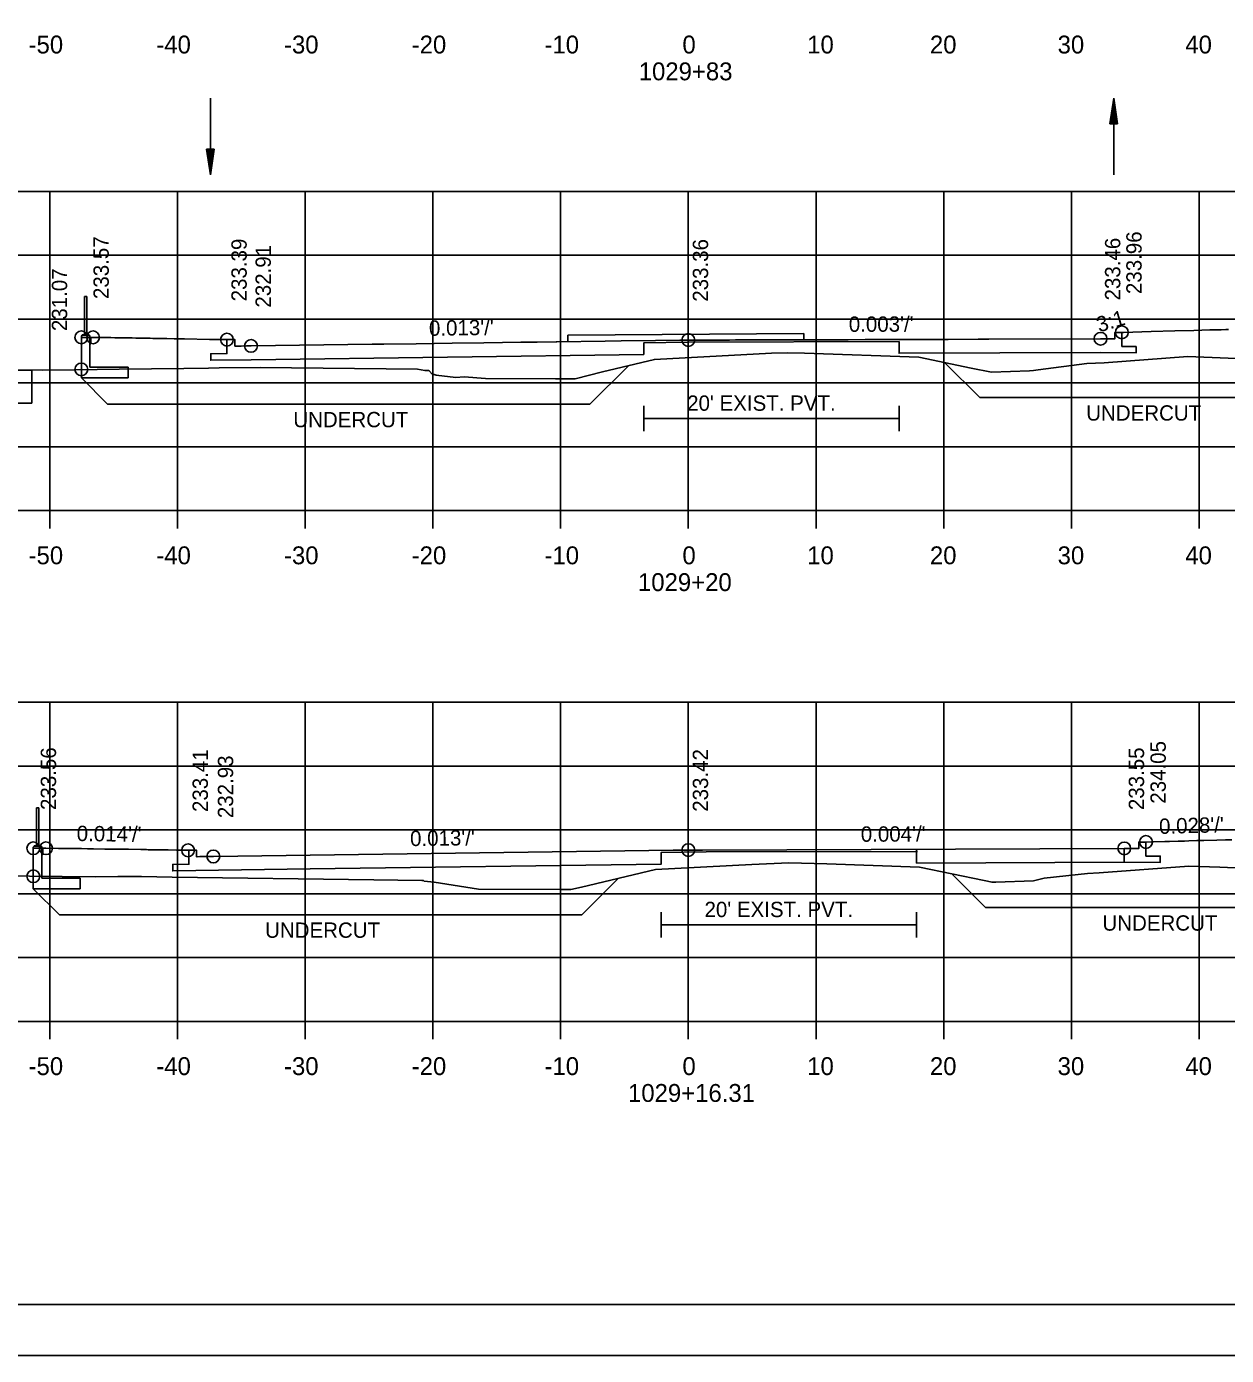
# Model space of a CAD drawing. Extents: x 1386544 to 1388153, y 379785 to 390999.
# Drawn here: x 1387296.1 to 1387390, y 384788.2 to 384892.3 of the extents above; entities that cross this region are included whole.
import ezdxf

# ---------------------------------------------------------------- set-up
doc = ezdxf.new("R2010")
doc.units = 0
for name, color, linetype in [('Default', 7, 'Continuous'), ('R_Alt Surface', 7, 'Continuous'), ('R_Axis', 7, 'Continuous'), ('R_Axis Annot', 7, 'Continuous'), ('R_Border', 7, 'Continuous'), ('R_Dimension', 7, 'Continuous'), ('R_Exist Surface', 7, 'Continuous'), ('R_Fin Surface', 7, 'Continuous'), ('R_Grid', 7, 'Continuous'), ('R_No Plot', 7, 'Continuous'), ('R_Proposed Road', 7, 'Continuous'), ('R_Water', 7, 'Continuous'), ('R_Xsect Elev', 7, 'Continuous'), ('R_Xsect Slope', 7, 'Continuous')]:
    doc.layers.add(name, color=color, linetype=linetype)

msp = doc.modelspace()

# ---------------------------------------------------------------- linework, layer by layer
at = {"layer": 'Default'}
for p, q in [((1387300.6, 384868.13), (1387300.6, 384871.13)), ((1387300.6, 384871.13), (1387300.77, 384871.13)), ((1387300.77, 384871.13), (1387300.77, 384868.13)), ((1387300.42, 384868.11), (1387300.35, 384868.04)), ((1387300.35, 384868.04), (1387300.35, 384864.76)), ((1387300.42, 384868.13), (1387300.42, 384868.11)), ((1387300.96, 384868.13), (1387300.42, 384868.13)), ((1387300.96, 384868.11), (1387300.42, 384868.11)), ((1387300.69, 384868.13), (1387300.6, 384868.13)), ((1387300.69, 384868.13), (1387300.63, 384868.13)), ((1387300.96, 384868.11), (1387300.96, 384868.13)), ((1387301.02, 384868.04), (1387300.96, 384868.11)), ((1387301.02, 384865.6), (1387301.02, 384868.04)), ((1387304.02, 384865.6), (1387301.02, 384865.6)), ((1387304.02, 384864.76), (1387304.02, 384865.6)), ((1387304.02, 384864.76), (1387300.35, 384864.76)), ((1387296.84, 384828.11), (1387296.84, 384831.11)), ((1387296.84, 384831.11), (1387297.01, 384831.11)), ((1387297.01, 384831.11), (1387297.01, 384828.11)), ((1387296.66, 384828.11), (1387296.66, 384828.09)), ((1387297.2, 384828.11), (1387296.66, 384828.11)), ((1387296.84, 384828.11), (1387296.77, 384828.11)), ((1387296.93, 384828.11), (1387296.84, 384828.11)), ((1387297.2, 384828.09), (1387297.2, 384828.11)), ((1387296.66, 384828.09), (1387296.59, 384828.03)), ((1387296.59, 384828.03), (1387296.59, 384824.75)), ((1387297.2, 384828.09), (1387296.66, 384828.09)), ((1387297.26, 384828.03), (1387297.2, 384828.09)), ((1387297.26, 384825.58), (1387297.26, 384828.03)), ((1387300.26, 384825.58), (1387297.26, 384825.58)), ((1387300.26, 384824.75), (1387300.26, 384825.58)), ((1387300.26, 384824.75), (1387296.59, 384824.75))]:
    msp.add_line(p, q, dxfattribs=at)
for points in [[(1387301.1, 384867.44), (1387301.02, 384867.44), (1387301.02, 384867.94), (1387301.1, 384867.94), (1387301.1, 384867.44)], [(1387297.34, 384827.43), (1387297.26, 384827.43), (1387297.26, 384827.93), (1387297.34, 384827.93), (1387297.34, 384827.43)]]:
    msp.add_lwpolyline(points, dxfattribs=at)
at = {"layer": 'R_Alt Surface'}
for points in [[(1387381.83, 384868.33), (1387381.83, 384867.23), (1387382.94, 384867.22), (1387382.94, 384866.72), (1387380.16, 384866.75), (1387364.39, 384866.7), (1387364.39, 384867.61), (1387347.88, 384867.56), (1387344.39, 384867.51), (1387344.39, 384866.6), (1387313.64, 384866.19), (1387310.48, 384866.15), (1387310.48, 384866.65), (1387311.75, 384866.67), (1387311.75, 384867.76)], [(1387344.39, 384862.59), (1387344.39, 384860.59)], [(1387364.39, 384862.59), (1387364.39, 384860.59)], [(1387344.39, 384861.59), (1387364.39, 384861.59)], [(1387383.72, 384828.42), (1387383.72, 384827.32), (1387384.84, 384827.32), (1387384.84, 384826.82), (1387382.02, 384826.84)], [(1387318.28, 384826.31), (1387307.51, 384826.16), (1387307.51, 384826.66), (1387308.77, 384826.68), (1387308.77, 384827.77)], [(1387382.02, 384826.84), (1387382.02, 384826.84), (1387365.75, 384826.77), (1387365.75, 384827.69), (1387349.28, 384827.64), (1387345.75, 384827.59), (1387345.75, 384826.68), (1387318.28, 384826.33)], [(1387345.75, 384822.94), (1387345.75, 384820.94)], [(1387365.75, 384822.94), (1387365.75, 384820.94)], [(1387345.75, 384821.94), (1387365.75, 384821.94)]]:
    msp.add_lwpolyline(points, dxfattribs=at)
at = {"layer": 'R_Axis'}
for p, q in [((1387197.88, 384854.37), (1387497.88, 384854.37)), ((1387297.88, 384852.97), (1387297.88, 384854.37)), ((1387307.88, 384852.97), (1387307.88, 384854.37)), ((1387317.88, 384852.97), (1387317.88, 384854.37)), ((1387327.88, 384852.97), (1387327.88, 384854.37)), ((1387337.88, 384852.97), (1387337.88, 384854.37)), ((1387347.88, 384852.97), (1387347.88, 384854.37)), ((1387357.88, 384852.97), (1387357.88, 384854.37)), ((1387367.88, 384852.97), (1387367.88, 384854.37)), ((1387377.88, 384852.97), (1387377.88, 384854.37)), ((1387387.88, 384852.97), (1387387.88, 384854.37)), ((1387197.88, 384814.37), (1387497.88, 384814.37)), ((1387297.88, 384812.97), (1387297.88, 384814.37)), ((1387307.88, 384812.97), (1387307.88, 384814.37)), ((1387317.88, 384812.97), (1387317.88, 384814.37)), ((1387327.88, 384812.97), (1387327.88, 384814.37)), ((1387337.88, 384812.97), (1387337.88, 384814.37)), ((1387347.88, 384812.97), (1387347.88, 384814.37)), ((1387357.88, 384812.97), (1387357.88, 384814.37)), ((1387367.88, 384812.97), (1387367.88, 384814.37)), ((1387377.88, 384812.97), (1387377.88, 384814.37)), ((1387387.88, 384812.97), (1387387.88, 384814.37))]:
    msp.add_line(p, q, dxfattribs=at)
at = {"layer": 'R_Border'}
msp.add_line((1387506.06, 384792.2), (1387189.88, 384792.2), dxfattribs=at)
at = {"layer": 'R_Dimension'}
for p, q in [((1387343.2, 384865.72), (1387340.18, 384862.7)), ((1387367.97, 384865.95), (1387370.71, 384863.22)), ((1387300.35, 384864.76), (1387302.41, 384862.7)), ((1387342.42, 384825.58), (1387339.55, 384822.72)), ((1387368.52, 384825.93), (1387371.16, 384823.28)), ((1387296.59, 384824.75), (1387298.63, 384822.72))]:
    msp.add_line(p, q, dxfattribs=at)
for points in [[(1387340.18, 384862.7), (1387302.41, 384862.7)], [(1387370.71, 384863.22), (1387396.06, 384863.22)], [(1387371.16, 384823.28), (1387398.16, 384823.28)], [(1387339.55, 384822.72), (1387298.63, 384822.72)]]:
    msp.add_lwpolyline(points, dxfattribs=at)
at = {"layer": 'R_Exist Surface'}
for points in [[(1387288.36, 384865.46), (1387297.34, 384865.37), (1387299.87, 384865.39), (1387303.3, 384865.44), (1387308.38, 384865.49), (1387310.3, 384865.53), (1387311.15, 384865.56), (1387314.35, 384865.57), (1387326.67, 384865.45), (1387327.25, 384865.35), (1387327.55, 384865.35), (1387327.59, 384865.33), (1387327.85, 384865.04), (1387327.97, 384865.04), (1387327.98, 384865.04), (1387328.13, 384864.99), (1387329.68, 384864.79), (1387330.34, 384864.85), (1387332, 384864.72), (1387337.49, 384864.7), (1387339.02, 384864.7), (1387341.17, 384865.23), (1387345.23, 384866.21), (1387354.39, 384866.69), (1387355.67, 384866.74), (1387356.98, 384866.7), (1387365.92, 384866.38), (1387370.03, 384865.53), (1387371.61, 384865.22), (1387374.61, 384865.33), (1387374.92, 384865.34), (1387375.28, 384865.39), (1387379.09, 384865.88), (1387380.45, 384865.95), (1387387, 384866.44), (1387392.69, 384866.21)], [(1387280.8, 384825.9), (1387301.43, 384825.69), (1387303.21, 384825.72), (1387305.07, 384825.71), (1387307.46, 384825.67), (1387323.26, 384825.46), (1387327.01, 384825.42), (1387327.14, 384825.4), (1387327.2, 384825.36), (1387327.98, 384825.27), (1387331.46, 384824.73), (1387337.92, 384824.7), (1387338.69, 384824.71), (1387339.52, 384824.89), (1387345.32, 384826.28), (1387352.86, 384826.67), (1387355.75, 384826.79), (1387358.74, 384826.71), (1387365.99, 384826.44), (1387371.04, 384825.41), (1387371.67, 384825.27), (1387371.97, 384825.28), (1387374.9, 384825.39), (1387375.76, 384825.58), (1387379.14, 384825.96), (1387380.06, 384826.02), (1387387.07, 384826.54), (1387389.49, 384826.44), (1387393.08, 384826.3)]]:
    msp.add_lwpolyline(points, dxfattribs=at)
at = {"layer": 'R_Fin Surface'}
for points in [[(1387300.35, 384865.43), (1387300.35, 384865.83), (1387300.35, 384867.94), (1387300.82, 384867.94), (1387301.27, 384867.94), (1387301.47, 384867.93), (1387301.9, 384867.93), (1387301.93, 384867.93), (1387301.98, 384867.93), (1387302.65, 384867.92), (1387302.97, 384867.91), (1387303.04, 384867.91), (1387303.17, 384867.91), (1387303.71, 384867.9), (1387304.34, 384867.89), (1387304.62, 384867.88), (1387304.8, 384867.88), (1387305.15, 384867.88), (1387305.29, 384867.87), (1387305.39, 384867.87), (1387305.47, 384867.87), (1387305.58, 384867.87), (1387305.74, 384867.87), (1387305.95, 384867.86), (1387305.98, 384867.86), (1387306.01, 384867.86), (1387306.15, 384867.86), (1387306.29, 384867.86)], [(1387306.29, 384867.86), (1387306.29, 384867.86), (1387306.3, 384867.86), (1387307.05, 384867.84), (1387307.63, 384867.83), (1387308.44, 384867.82), (1387310.38, 384867.78), (1387311.75, 384867.76), (1387312.18, 384867.76), (1387312.38, 384867.76), (1387312.38, 384867.35), (1387312.38, 384867.26), (1387312.86, 384867.26), (1387313.28, 384867.27), (1387313.36, 384867.27), (1387313.64, 384867.27), (1387323.13, 384867.4), (1387324.04, 384867.41), (1387326.57, 384867.44), (1387329.38, 384867.48), (1387331.87, 384867.51), (1387333.33, 384867.53), (1387334.77, 384867.55), (1387334.77, 384867.55), (1387336.05, 384867.57), (1387337.52, 384867.59), (1387337.58, 384867.59), (1387341.36, 384867.64), (1387342.62, 384867.66), (1387345.31, 384867.69), (1387347.21, 384867.72), (1387347.28, 384867.72), (1387347.88, 384867.73), (1387348.73, 384867.73), (1387348.74, 384867.73), (1387351.1, 384867.73), (1387351.58, 384867.74), (1387355.15, 384867.74), (1387356.16, 384867.75), (1387360.41, 384867.75), (1387361.73, 384867.76), (1387363.33, 384867.76), (1387365.64, 384867.77), (1387365.64, 384867.77), (1387368.24, 384867.78), (1387370.57, 384867.79), (1387371.41, 384867.79), (1387380.16, 384867.83), (1387380.47, 384867.83), (1387380.59, 384867.83), (1387381.27, 384867.82), (1387381.27, 384868.07), (1387381.27, 384868.32), (1387381.76, 384868.33), (1387381.83, 384868.33), (1387381.93, 384868.33), (1387381.96, 384868.33), (1387384.13, 384868.39), (1387385.99, 384868.44), (1387387.47, 384868.48), (1387388.71, 384868.52), (1387389.1, 384868.53), (1387389.11, 384868.53), (1387389.11, 384868.53)], [(1387389.11, 384868.53), (1387389.38, 384868.54), (1387389.43, 384868.54), (1387389.44, 384868.54), (1387389.5, 384868.54), (1387389.55, 384868.54), (1387389.56, 384868.54), (1387389.62, 384868.54), (1387389.98, 384868.56), (1387390, 384868.56), (1387390.19, 384868.56)], [(1387382.08, 384827.92), (1387382.1, 384827.92), (1387382.42, 384827.92), (1387382.47, 384827.92), (1387382.49, 384827.92), (1387382.52, 384827.92), (1387382.56, 384827.92), (1387382.72, 384827.91), (1387383, 384827.91), (1387383.15, 384827.91), (1387383.15, 384828.06), (1387383.15, 384828.41), (1387383.2, 384828.41), (1387383.22, 384828.41), (1387383.3, 384828.41), (1387383.53, 384828.42), (1387383.72, 384828.42), (1387384.21, 384828.43), (1387385.2, 384828.46), (1387385.39, 384828.46), (1387385.55, 384828.47), (1387386.24, 384828.49), (1387386.59, 384828.5), (1387386.74, 384828.5), (1387387.08, 384828.51), (1387387.69, 384828.53), (1387387.95, 384828.53), (1387388.26, 384828.54), (1387389.26, 384828.57), (1387389.94, 384828.59), (1387390.44, 384828.6)], [(1387296.59, 384825.74), (1387296.59, 384827.1), (1387296.59, 384827.93), (1387296.82, 384827.93), (1387297.16, 384827.93), (1387297.41, 384827.93), (1387297.58, 384827.93), (1387298.56, 384827.92), (1387298.61, 384827.92), (1387299.05, 384827.91), (1387300.36, 384827.9), (1387300.83, 384827.89), (1387301.3, 384827.89), (1387302.18, 384827.87), (1387302.19, 384827.87), (1387302.19, 384827.87), (1387302.36, 384827.87), (1387302.5, 384827.87), (1387303.23, 384827.86), (1387304.04, 384827.85), (1387305, 384827.83), (1387305.45, 384827.83), (1387305.59, 384827.82), (1387305.95, 384827.82), (1387306.59, 384827.81), (1387306.73, 384827.81), (1387306.8, 384827.81), (1387307.15, 384827.8), (1387307.81, 384827.79), (1387307.86, 384827.79), (1387307.93, 384827.79), (1387308.71, 384827.77), (1387308.77, 384827.77), (1387308.85, 384827.77), (1387309.38, 384827.77), (1387309.38, 384827.31), (1387309.38, 384827.27), (1387309.41, 384827.27), (1387309.62, 384827.28), (1387309.67, 384827.28), (1387309.73, 384827.28), (1387309.88, 384827.28), (1387310.07, 384827.28), (1387310.28, 384827.29), (1387310.32, 384827.29), (1387310.34, 384827.29), (1387310.4, 384827.29), (1387310.64, 384827.29)], [(1387310.64, 384827.29), (1387310.65, 384827.29), (1387310.65, 384827.29), (1387310.69, 384827.29), (1387346.69, 384827.77), (1387347.5, 384827.78), (1387347.62, 384827.78), (1387347.66, 384827.78), (1387347.67, 384827.78), (1387347.73, 384827.78), (1387347.73, 384827.78), (1387347.75, 384827.78), (1387347.77, 384827.78), (1387347.78, 384827.78), (1387347.79, 384827.78), (1387347.8, 384827.78), (1387347.81, 384827.78), (1387347.82, 384827.78), (1387347.88, 384827.79), (1387347.97, 384827.79), (1387347.98, 384827.79), (1387347.99, 384827.79), (1387348.01, 384827.79), (1387348.02, 384827.79), (1387348.03, 384827.79), (1387348.08, 384827.79), (1387348.09, 384827.79), (1387348.13, 384827.79), (1387348.24, 384827.79), (1387348.98, 384827.79), (1387382.02, 384827.92), (1387382.07, 384827.92), (1387382.07, 384827.92), (1387382.08, 384827.92)]]:
    msp.add_lwpolyline(points, dxfattribs=at)
at = {"layer": 'R_Grid'}
for p, q in [((1387197.88, 384879.37), (1387497.88, 384879.37)), ((1387297.88, 384854.37), (1387297.88, 384879.37)), ((1387307.88, 384854.37), (1387307.88, 384879.37)), ((1387317.88, 384854.37), (1387317.88, 384879.37)), ((1387327.88, 384854.37), (1387327.88, 384879.37)), ((1387337.88, 384854.37), (1387337.88, 384879.37)), ((1387347.88, 384854.37), (1387347.88, 384879.37)), ((1387357.88, 384854.37), (1387357.88, 384879.37)), ((1387367.88, 384854.37), (1387367.88, 384879.37)), ((1387377.88, 384854.37), (1387377.88, 384879.37)), ((1387387.88, 384854.37), (1387387.88, 384879.37)), ((1387197.88, 384874.37), (1387497.88, 384874.37)), ((1387197.88, 384869.37), (1387497.88, 384869.37)), ((1387197.88, 384864.37), (1387497.88, 384864.37)), ((1387197.88, 384859.37), (1387497.88, 384859.37)), ((1387197.88, 384854.37), (1387497.88, 384854.37)), ((1387197.88, 384839.37), (1387497.88, 384839.37)), ((1387297.88, 384814.37), (1387297.88, 384839.37)), ((1387307.88, 384814.37), (1387307.88, 384839.37)), ((1387317.88, 384814.37), (1387317.88, 384839.37)), ((1387327.88, 384814.37), (1387327.88, 384839.37)), ((1387337.88, 384814.37), (1387337.88, 384839.37)), ((1387347.88, 384814.37), (1387347.88, 384839.37)), ((1387357.88, 384814.37), (1387357.88, 384839.37)), ((1387367.88, 384814.37), (1387367.88, 384839.37)), ((1387377.88, 384814.37), (1387377.88, 384839.37)), ((1387387.88, 384814.37), (1387387.88, 384839.37)), ((1387197.88, 384834.37), (1387497.88, 384834.37)), ((1387197.88, 384829.37), (1387497.88, 384829.37)), ((1387197.88, 384824.37), (1387497.88, 384824.37)), ((1387197.88, 384819.37), (1387497.88, 384819.37)), ((1387197.88, 384814.37), (1387497.88, 384814.37))]:
    msp.add_line(p, q, dxfattribs=at)
at = {"layer": 'R_No Plot'}
for p, q in [((1387382.02, 384827.92), (1387382.02, 384826.84)), ((1387177.48, 384788.22), (1387510.81, 384788.22))]:
    msp.add_line(p, q, dxfattribs=at)
for points in [[(1387177.47, 385001.55), (1387510.81, 385001.55), (1387510.81, 384788.22), (1387177.47, 384788.22)], [(1387423.8, 384997.66), (1387443.42, 384997.66), (1387443.42, 384987.78), (1387459.53, 384987.78), (1387482.73, 384987.78), (1387482.73, 384963.45), (1387506.06, 384963.45), (1387506.06, 384792.2), (1387189.88, 384792.2), (1387189.88, 384997.66)]]:
    msp.add_lwpolyline(points, close=True, dxfattribs=at)
msp.add_lwpolyline([(1387365.75, 384827.86), (1387365.75, 384827.69), (1387365.84, 384827.69)], dxfattribs=at)
for centre in [(1387381.83, 384868.33), (1387300.35, 384867.94), (1387301.27, 384867.94), (1387311.75, 384867.76), (1387313.64, 384867.27), (1387347.88, 384867.73), (1387380.16, 384867.83), (1387300.35, 384865.43), (1387296.59, 384827.93), (1387297.58, 384827.93), (1387297.58, 384827.93), (1387308.71, 384827.77), (1387347.88, 384827.79), (1387382.02, 384827.92), (1387383.72, 384828.42), (1387310.69, 384827.29), (1387296.59, 384825.74)]:
    msp.add_circle(centre, 0.5, dxfattribs=at)
at = {"layer": 'R_Proposed Road'}
for p, q in [((1387338.45, 384868.1), (1387356.92, 384868.25)), ((1387338.45, 384867.6), (1387338.45, 384868.1)), ((1387356.92, 384867.75), (1387356.92, 384868.25))]:
    msp.add_line(p, q, dxfattribs=at)
at = {"layer": 'R_Water'}
for p, q in [((1387310.46, 384886.67), (1387310.46, 384880.67)), ((1387380.89, 384884.67), (1387381.19, 384886.67)), ((1387380.89, 384884.67), (1387381.19, 384886.67)), ((1387381.19, 384880.67), (1387381.19, 384886.67)), ((1387381.49, 384884.67), (1387381.19, 384886.67)), ((1387381.49, 384884.67), (1387381.19, 384886.67)), ((1387380.94, 384884.67), (1387381.19, 384886.34)), ((1387380.94, 384884.67), (1387381.19, 384886.34)), ((1387380.99, 384884.67), (1387381.19, 384885.99)), ((1387380.99, 384884.67), (1387381.19, 384885.99)), ((1387381.04, 384884.67), (1387381.19, 384885.66)), ((1387381.04, 384884.67), (1387381.19, 384885.66)), ((1387381.44, 384884.67), (1387381.19, 384886.34)), ((1387381.44, 384884.67), (1387381.19, 384886.34)), ((1387381.39, 384884.67), (1387381.19, 384885.99)), ((1387381.39, 384884.67), (1387381.19, 384885.99)), ((1387381.34, 384884.67), (1387381.19, 384885.66)), ((1387381.34, 384884.67), (1387381.19, 384885.66)), ((1387380.89, 384884.67), (1387381.49, 384884.67)), ((1387380.89, 384884.67), (1387381.49, 384884.67)), ((1387381.09, 384884.67), (1387381.19, 384885.32)), ((1387381.09, 384884.67), (1387381.19, 384885.32)), ((1387381.14, 384884.67), (1387381.19, 384884.99)), ((1387381.14, 384884.67), (1387381.19, 384884.99)), ((1387381.29, 384884.67), (1387381.19, 384885.32)), ((1387381.29, 384884.67), (1387381.19, 384885.32)), ((1387381.24, 384884.67), (1387381.19, 384884.99)), ((1387381.24, 384884.67), (1387381.19, 384884.99)), ((1387310.16, 384882.67), (1387310.46, 384880.67)), ((1387310.76, 384882.67), (1387310.16, 384882.67)), ((1387310.16, 384882.67), (1387310.46, 384880.67)), ((1387310.76, 384882.67), (1387310.16, 384882.67)), ((1387310.21, 384882.67), (1387310.46, 384881)), ((1387310.21, 384882.67), (1387310.46, 384881)), ((1387310.26, 384882.67), (1387310.46, 384881.35)), ((1387310.26, 384882.67), (1387310.46, 384881.35)), ((1387310.31, 384882.67), (1387310.46, 384881.68)), ((1387310.31, 384882.67), (1387310.46, 384881.68)), ((1387310.36, 384882.67), (1387310.46, 384882.02)), ((1387310.36, 384882.67), (1387310.46, 384882.02)), ((1387310.41, 384882.67), (1387310.46, 384882.35)), ((1387310.41, 384882.67), (1387310.46, 384882.35)), ((1387310.76, 384882.67), (1387310.46, 384880.67)), ((1387310.56, 384882.67), (1387310.46, 384882.02)), ((1387310.66, 384882.67), (1387310.46, 384881.35)), ((1387310.71, 384882.67), (1387310.46, 384881)), ((1387310.61, 384882.67), (1387310.46, 384881.68)), ((1387310.51, 384882.67), (1387310.46, 384882.35)), ((1387310.76, 384882.67), (1387310.46, 384880.67)), ((1387310.56, 384882.67), (1387310.46, 384882.02)), ((1387310.66, 384882.67), (1387310.46, 384881.35)), ((1387310.71, 384882.67), (1387310.46, 384881)), ((1387310.61, 384882.67), (1387310.46, 384881.68)), ((1387310.51, 384882.67), (1387310.46, 384882.35))]:
    msp.add_line(p, q, dxfattribs=at)
msp.add_lwpolyline([(1387295.22, 384865.37), (1387296.47, 384865.37), (1387296.47, 384862.79), (1387295.22, 384862.79), (1387293.97, 384862.79), (1387293.97, 384865.37)], close=True, dxfattribs=at)

# ---------------------------------------------------------------- texts
at = {"layer": 'R_Axis Annot'}
for s, p in [('-50', (1387296.22, 384890.17)), ('-40', (1387306.22, 384890.17)), ('-30', (1387316.22, 384890.17)), ('-20', (1387326.22, 384890.17)), ('-10', (1387336.62, 384890.17)), ('0', (1387347.42, 384890.17)), ('10', (1387357.19, 384890.17)), ('20', (1387366.8, 384890.17)), ('30', (1387376.8, 384890.17)), ('40', (1387386.8, 384890.17)), ('1029+83', (1387344, 384888.07)), ('-50', (1387296.22, 384850.17)), ('-40', (1387306.22, 384850.17)), ('-30', (1387316.22, 384850.17)), ('-20', (1387326.22, 384850.17)), ('-10', (1387336.62, 384850.17)), ('0', (1387347.42, 384850.17)), ('10', (1387357.19, 384850.17)), ('20', (1387366.8, 384850.17)), ('30', (1387376.8, 384850.17)), ('40', (1387386.8, 384850.17)), ('1029+20', (1387343.94, 384848.07)), ('-50', (1387296.22, 384810.17)), ('-40', (1387306.22, 384810.17)), ('-30', (1387316.22, 384810.17)), ('-20', (1387326.22, 384810.17)), ('-10', (1387336.62, 384810.17)), ('0', (1387347.42, 384810.17)), ('10', (1387357.19, 384810.17)), ('20', (1387366.8, 384810.17)), ('30', (1387376.8, 384810.17)), ('40', (1387386.8, 384810.17)), ('1029+16.31', (1387343.16, 384808.07))]:
    msp.add_text(s, height=1.4, dxfattribs=at).set_placement(p)
at = {"layer": 'R_Dimension'}
for p in [(1387379.04, 384861.42), (1387316.95, 384860.9), (1387314.74, 384820.92), (1387380.31, 384821.48)]:
    msp.add_text('UNDERCUT', height=1.2, dxfattribs=at).set_placement(p)
at = {"layer": 'R_Water'}
for p in [(1387347.79, 384862.19), (1387349.15, 384822.54)]:
    msp.add_text("20' EXIST. PVT.", height=1.2, dxfattribs=at).set_placement(p)
at = {"layer": 'R_Xsect Elev'}
for s, p in [('233.96', (1387383.38, 384871.33)), ('233.57', (1387302.5, 384870.94)), ('233.39', (1387313.3, 384870.76)), ('232.91', (1387315.19, 384870.27)), ('233.36', (1387349.43, 384870.73)), ('233.46', (1387381.71, 384870.83)), ('231.07', (1387299.24, 384868.43)), ('233.56', (1387298.37, 384830.93)), ('233.41', (1387310.26, 384830.77)), ('233.42', (1387349.43, 384830.79)), ('233.55', (1387383.57, 384830.92)), ('234.05', (1387385.27, 384831.42)), ('232.93', (1387312.24, 384830.29))]:
    msp.add_text(s, height=1.2, rotation=90, dxfattribs=at).set_placement(p)
at = {"layer": 'R_Xsect Slope'}
for s, rotation, p in [('3:1', 16.5516, (1387380.05, 384868.32)), ("0.013'/'", 0.7646, (1387327.58, 384868.06)), ("0.003'/'", 0.1752, (1387360.45, 384868.37)), ("0.028'/'", 1.5912, (1387384.76, 384829.05)), ("0.014'/'", 359.1881, (1387299.98, 384828.5)), ("0.013'/'", 0.761, (1387326.1, 384828.1)), ("0.004'/'", 0.226, (1387361.39, 384828.44))]:
    msp.add_text(s, height=1.2, rotation=rotation, dxfattribs=at).set_placement(p)

doc.saveas('drawing.dxf')
